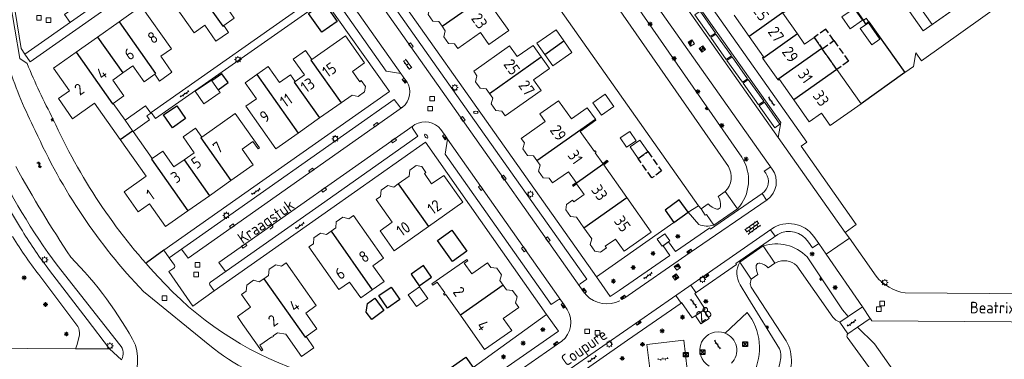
# Model space of a CAD drawing. Extents: x 168769 to 512904, y 516715 to 1559940.
# Tile 263 of 299: x 171397 to 171610, y 519485 to 519558. Entities that reach past the tile are written whole.
import ezdxf

# ---------------------------------------------------------------- set-up
doc = ezdxf.new("R2010")
doc.units = 0
doc.header["$MEASUREMENT"] = 0
doc.linetypes.add('OVERBOUW', pattern=[2, 1.5, -0.5])
doc.layers.get('0').update_dxf_attribs({"linetype": 'CONTINUOUS'})
for name, color, linetype, lineweight in [('B01_HOOFDGEBOUW', 10, 'CONTINUOUS', 0), ('B02_bijgebouw', 12, 'CONTINUOUS', 0), ('B04_KUNSTWERK', 32, 'CONTINUOUS', 0), ('B07_scheidingsmuur', 14, 'CONTINUOUS', 25), ('B16_LUIFEL', 6, 'OVERBOUW', 25), ('Q04_wegmarkering', 7, 'CONTINUOUS', 0), ('Q21_LANTAARNPAAL', 7, 'CONTINUOUS', 18), ('Q23_kolk', 7, 'CONTINUOUS', 18), ('Q24_PUTDEKSEL', 7, 'CONTINUOUS', 0), ('Q26_BOOM', 7, 'CONTINUOUS', 18), ('Q28_rioolput', 7, 'CONTINUOUS', 18), ('Q722_RIOOLPUT_RWA', 5, 'CONTINUOUS', 18), ('Q723_RIOOLPUT_DWA', 32, 'CONTINUOUS', 18), ('Q92_BRANDKRAAN', 7, 'CONTINUOUS', 0), ('Q97_TROTTOIRKOLK', 7, 'CONTINUOUS', 0), ('S02_symb_open_verh', 7, 'CONTINUOUS', 13), ('T05_SCHUTTING', 7, 'CONTINUOUS', 25), ('T09_INSTEEKSLOOT', 72, 'CONTINUOUS', 0), ('T51_CULTUURSCHEIDING', 3, 'CONTINUOUS', 0), ('V00_kant_verharding', 252, 'CONTINUOUS', 0), ('V02_Kant_open_verh', 253, 'CONTINUOUS', 0), ('V03_kant_tegel_verh', 254, 'CONTINUOUS', 13), ('W00_KANT_WATER', 140, 'CONTINUOUS', 0)]:
    doc.layers.add(name, color=color, linetype=linetype, lineweight=lineweight)
for name, color, linetype in [('B14_dakrand_bijgebouw', 30, 'CONTINUOUS'), ('Q34_Speelwerktuig', 32, 'CONTINUOUS'), ('S04_Talud', 7, 'CONTINUOUS'), ('S05_Water', 132, 'CONTINUOUS'), ('T20_TALUD', 34, 'CONTINUOUS'), ('Z02_Huisnummer', 253, 'CONTINUOUS'), ('Z06_STRAATNAAM', 7, 'CONTINUOUS')]:
    doc.layers.add(name, color=color, linetype=linetype)
doc.styles.add('ISOCP', font='isocp.shx', dxfattribs={"height": 1.8})

# ---------------------------------------------------------------- blocks, each defined once
blk = doc.blocks.new('Q92')
at = {"color": 0}
blk.add_ellipse((0, 0), major_axis=(-0.991, 0), ratio=0.499983, start_param=1.570796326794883, end_param=7.853981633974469, dxfattribs=at)
blk = doc.blocks.new('Q28')
at = {"color": 0}
blk.add_lwpolyline([(1, 1), (1, -1), (-1, -1), (-1, 1)], close=True, dxfattribs=at)
blk = doc.blocks.new('Q21')
at = {"color": 0}
for points in [[(-1.5, 0), (-1, 0)], [(-1.06, 1.06), (-0.71, 0.71)], [(0, 1.5), (0, 1)], [(1.06, 1.06), (0.71, 0.71)], [(1.5, 0), (1, 0)], [(-1.06, -1.06), (-0.71, -0.71)], [(0, -1.5), (0, -1)], [(1.06, -1.06), (0.71, -0.71)]]:
    blk.add_lwpolyline(points, dxfattribs=at)
blk.add_circle((0, 0), 1, dxfattribs=at)
blk = doc.blocks.new('Q97')
blk.add_hatch(color=256).paths.add_polyline_path([(-1, 1), (-1, 0), (1, 1)])
blk.add_line((1, 1), (-1, 0))
at = {"color": 0}
for points in [[(-1, 0), (-1, 1), (1, 1), (1, 0), (-1, 0)], [(0, 0.8), (0, 1)]]:
    blk.add_lwpolyline(points, dxfattribs=at)
blk = doc.blocks.new('S05')
at = {"color": 0}
for p, q in [((0.08, 0.3), (0.38, 0.59)), ((0.11, -0.19), (0.41, 0.09)), ((0.38, 0.59), (0.68, 0.71)), ((0.41, 0.09), (0.71, 0.21)), ((0.68, 0.71), (1.01, 0.62)), ((0.71, 0.21), (1.02, 0.12)), ((1.01, 0.62), (1.33, 0.37)), ((1.02, 0.12), (1.36, -0.12)), ((1.33, 0.37), (1.66, 0.13)), ((1.66, 0.13), (1.97, 0.04)), ((1.97, 0.04), (2.28, 0.16)), ((2.28, 0.16), (2.58, 0.44)), ((1.36, -0.12), (1.68, -0.37)), ((1.68, -0.37), (2, -0.46)), ((2, -0.46), (2.31, -0.33)), ((2.31, -0.33), (2.61, -0.05))]:
    blk.add_line(p, q, dxfattribs=at)
blk = doc.blocks.new('S026')
for p, q in [((0, 0), (4.4, 0)), ((0.2, 0.5), (0.2, 0)), ((1.2, 0), (1.2, -0.5)), ((2.2, 0.5), (2.2, 0)), ((3.2, 0), (3.2, -0.5)), ((4.2, 0.5), (4.2, 0))]:
    blk.add_line(p, q)
blk = doc.blocks.new('Q26')
at = {"color": 0}
for p, q in [((-1, 0), (1, 0)), ((-0.7, 0.7), (0.7, -0.7)), ((0.7, 0.7), (-0.7, -0.7)), ((0, 1), (0, -1))]:
    blk.add_line(p, q, dxfattribs=at)
blk = doc.blocks.new('Q23')
at = {"color": 0}
blk.add_lwpolyline([(0.99, -0.5), (-0.99, -0.5), (-0.99, 0.5), (0.99, 0.5), (0.99, -0.5)], dxfattribs=at)
blk = doc.blocks.new('Q24')
at = {"color": 0}
blk.add_lwpolyline([(1, 1), (1, -1), (-1, -1), (-1, 1)], close=True, dxfattribs=at)
blk = doc.blocks.new('S04')
at = {"color": 0}
for p, q in [((0, 0.5), (0.5, 0.5)), ((0, 0.25), (1, 0.25)), ((0, 0), (0.5, 0)), ((0, -0.25), (1, -0.25)), ((0, -0.5), (0.5, -0.5))]:
    blk.add_line(p, q, dxfattribs=at)
blk = doc.blocks.new('Q34')
at = {"color": 0}
for p, q in [((-0.7, 0.7), (0.7, -0.7)), ((0.7, 0.7), (-0.7, -0.7))]:
    blk.add_line(p, q, dxfattribs=at)
blk.add_lwpolyline([(1, 1), (1, -1), (-1, -1), (-1, 1)], close=True, dxfattribs=at)
blk = doc.blocks.new('S022')
at = {"color": 0}
for p, q in [((0.01, 1.15), (0.31, 1.15)), ((0.31, -2.3), (0.31, 2.3)), ((0.31, 2.1), (1.51, 2.1)), ((0.31, 0), (1.51, 0)), ((1.51, -2.3), (1.51, 2.3)), ((1.51, 1.05), (1.81, 1.05)), ((0.01, -1.15), (0.31, -1.15)), ((0.31, -2.1), (1.51, -2.1)), ((1.51, -1.05), (1.81, -1.05))]:
    blk.add_line(p, q, dxfattribs=at)
blk = doc.blocks.new('Q723')
for points in [[(-1, 1), (1, -1)], [(-1, -1), (1, 1)], [(-1, -1), (1, -1), (1, 1), (-1, 1), (-1, -1)], [(0.8, 0.8), (-0.8, 0.8)], [(0.6, 0.6), (-0.6, 0.6)], [(0.4, 0.4), (-0.4, 0.4)], [(0.2, 0.2), (-0.2, 0.2)], [(0.8, -0.8), (-0.8, -0.8)], [(0.6, -0.6), (-0.6, -0.6)], [(0.4, -0.4), (-0.4, -0.4)], [(0.2, -0.2), (-0.2, -0.2)]]:
    blk.add_lwpolyline(points)
blk = doc.blocks.new('Q722')
for points in [[(-1, 1), (1, -1)], [(-1, -1), (1, -1), (1, 1), (-1, 1), (-1, -1)], [(-0.8, 0.8), (-1, 0.8)], [(-0.6, 0.6), (-1, 0.6)], [(-0.4, 0.4), (-1, 0.4)], [(-0.2, 0.2), (-1, 0.2)], [(-1, 0), (0, 0)], [(0.2, -0.2), (-1, -0.2)], [(0.4, -0.4), (-1, -0.4)], [(0.6, -0.6), (-1, -0.6)], [(0.8, -0.8), (-1, -0.8)]]:
    blk.add_lwpolyline(points)
blk = doc.blocks.new('S024')
at = {"color": 0}
for p, q in [((0, 1.2), (6.7, 1.2)), ((0, 0), (6.7, 0)), ((0.2, 1.2), (0.2, 0)), ((1.25, 1.5), (1.25, 1.2)), ((1.25, 0), (1.25, -1.2)), ((2.3, 1.2), (2.3, 0)), ((3.35, 1.5), (3.35, 1.2)), ((3.35, 0), (3.35, -1.2)), ((4.4, 1.2), (4.4, 0)), ((5.45, 1.5), (5.45, 1.2)), ((5.45, 0), (5.45, -1.2)), ((6.5, 1.2), (6.5, 0)), ((0, -1.2), (6.7, -1.2)), ((0.2, -1.2), (0.2, -1.5)), ((2.3, -1.2), (2.3, -1.5)), ((4.4, -1.2), (4.4, -1.5)), ((6.5, -1.2), (6.5, -1.5))]:
    blk.add_line(p, q, dxfattribs=at)

msp = doc.modelspace()

# ---------------------------------------------------------------- linework, layer by layer
at = {"layer": 'B01_HOOFDGEBOUW'}
for points in [[(171501.28, 519565.56), (171499.38, 519568.26), (171495.96, 519565.85), (171494.33, 519568.16), (171485.08, 519561.65), (171485.78, 519560.66), (171485.46, 519559.38), (171486.47, 519557.95), (171487.78, 519557.82), (171488.48, 519556.83)], [(171591.05, 519562.16), (171594.54, 519557.19), (171604.45, 519564.17), (171600.88, 519569.09)], [(171433.13, 519568.02), (171428.33, 519564.63), (171434.83, 519555.38), (171437.15, 519557.03), (171439.56, 519553.59)], [(171441.23, 519556.97), (171443.52, 519558.59), (171441.12, 519562.02), (171443.26, 519563.53)], [(171488.48, 519556.83), (171489.19, 519555.82), (171488.87, 519554.55), (171489.87, 519553.11), (171491.17, 519553), (171491.87, 519552.01), (171496.78, 519555.47), (171498.62, 519552.85), (171502.95, 519555.9), (171497.85, 519563.15)], [(171565.43, 519555.15), (171562.28, 519559.62), (171565.3, 519561.76), (171565.23, 519561.86)], [(171426.29, 519546.44), (171427.32, 519544.95), (171430.02, 519546.85), (171427.6, 519550.3), (171429.9, 519551.91), (171423.4, 519561.16), (171418.58, 519557.76)], [(171418.58, 519557.76), (171413.92, 519554.47)], [(171551.72, 519559.19), (171554.95, 519554.61)], [(171439.56, 519553.59), (171442.26, 519555.49), (171441.23, 519556.97)], [(171413.92, 519554.47), (171409.27, 519551.19)], [(171466.64, 519540.22), (171469.01, 519541.89), (171470.3, 519541.58), (171471.73, 519542.59), (171471.93, 519543.79), (171471.01, 519545.04), (171470.66, 519544.79), (171469.1, 519547.01), (171471.69, 519548.86), (171467.57, 519554.71), (171460.31, 519549.6)], [(171554.95, 519554.61), (171558.08, 519550.17), (171557.82, 519549.98), (171557.91, 519549.85)], [(171570.7, 519552.02), (171569.02, 519554.4), (171569.02, 519554.4), (171566.97, 519552.96), (171565.43, 519555.15)], [(171409.27, 519551.19), (171404.42, 519547.77), (171407.89, 519542.86), (171405.44, 519541.13), (171408.5, 519536.79), (171413.27, 519540.16), (171418.84, 519532.26)], [(171460.31, 519549.6), (171458.93, 519551.55), (171456.27, 519549.68), (171458.7, 519546.26), (171456.7, 519544.84)], [(171509.95, 519550.17), (171508.18, 519552.67), (171504.74, 519550.25), (171503.12, 519552.56), (171495.35, 519547.09), (171496.05, 519546.09), (171495.72, 519544.81), (171496.74, 519543.39), (171498.05, 519543.26)], [(171573.93, 519547.44), (171570.7, 519552.02)], [(171498.74, 519542.28), (171499.46, 519541.25), (171499.12, 519540.01), (171500.12, 519538.57), (171501.44, 519538.44), (171502.14, 519537.44), (171509.92, 519542.91), (171508.3, 519545.22), (171511.74, 519547.64), (171509.95, 519550.17)], [(171557.91, 519549.85), (171561.13, 519545.28)], [(171419.4, 519546.69), (171421.59, 519548.23), (171424, 519544.79), (171426.29, 519546.44)], [(171456.7, 519544.84), (171455.66, 519546.31), (171453.3, 519544.64), (171450.88, 519548.08), (171448.4, 519546.33)], [(171564.62, 519540.88), (171567.98, 519536.11), (171570.65, 519537.99), (171572.52, 519535.33), (171579.17, 519540), (171573.93, 519547.44)], [(171417.33, 519540.1), (171419.64, 519541.72), (171417.22, 519545.16), (171419.4, 519546.69)], [(171448.4, 519546.33), (171445.88, 519544.55), (171448.31, 519541.12), (171446, 519539.49), (171452.51, 519530.26)], [(171561.13, 519545.28), (171561.25, 519545.11), (171561.51, 519545.29), (171564.62, 519540.88)], [(171498.05, 519543.26), (171498.74, 519542.28)], [(171521.67, 519536.65), (171519.91, 519539.15), (171516.48, 519536.73), (171513.7, 519540.67), (171509.68, 519537.84), (171510.83, 519536.21), (171505.6, 519532.53), (171506.3, 519531.53), (171505.98, 519530.27), (171506.98, 519528.84), (171508.29, 519528.71), (171508.98, 519527.72)], [(171419.87, 519536.49), (171417.33, 519540.1)], [(171461.98, 519536.94), (171466.64, 519540.22)], [(171419.87, 519536.49), (171421.52, 519534.14)], [(171442.78, 519523.39), (171447.62, 519526.8), (171445.23, 519530.2), (171447.56, 519531.84), (171448.67, 519530.25), (171448.96, 519530.45), (171443.72, 519537.9), (171436.48, 519532.78)], [(171457.32, 519533.65), (171461.98, 519536.94)], [(171524.33, 519527.64), (171524.24, 519527.77), (171523.27, 519527.08), (171521.63, 519529.4), (171521.81, 519529.53), (171521.63, 519529.79), (171521.45, 519529.67), (171518.36, 519534.05), (171521.8, 519536.47), (171521.67, 519536.65)], [(171421.52, 519534.14), (171421.61, 519534.03)], [(171425.78, 519528.15), (171421.61, 519534.03)], [(171436.48, 519532.78), (171435.09, 519534.74), (171432.42, 519532.85), (171434.84, 519529.42), (171432.65, 519527.88)], [(171418.84, 519532.26), (171424.45, 519524.31), (171419.69, 519520.95), (171422.75, 519516.61), (171425.2, 519518.34), (171428.65, 519513.43), (171433.46, 519516.82)], [(171452.51, 519530.26), (171457.32, 519533.65)], [(171432.65, 519527.88), (171430.46, 519526.34), (171428.07, 519529.77), (171425.78, 519528.15)], [(171508.98, 519527.72), (171509.71, 519526.69), (171509.37, 519525.44), (171510.38, 519524.01), (171511.69, 519523.88), (171512.39, 519522.88), (171515.84, 519525.31), (171517.48, 519522.98), (171516.69, 519522.42), (171516.76, 519522.32)], [(171528.48, 519519.68), (171523.47, 519526.81), (171524.43, 519527.49), (171524.33, 519527.64)], [(171485.52, 519513.4), (171492.98, 519518.67), (171488.85, 519524.51), (171486.23, 519522.67), (171484.66, 519524.9), (171485.01, 519525.15), (171484.11, 519526.43), (171482.92, 519526.63), (171481.48, 519525.62), (171481.37, 519524.33), (171479.01, 519522.65)], [(171438.12, 519520.11), (171442.78, 519523.39)], [(171479.01, 519522.65), (171478.04, 519521.97), (171476.74, 519522.28), (171475.32, 519521.27), (171475.18, 519519.95), (171474.21, 519519.26), (171477.69, 519514.35), (171475.08, 519512.5), (171478.14, 519508.18)], [(171516.76, 519522.32), (171516.89, 519522.13), (171517.62, 519522.64), (171519.23, 519520.35), (171516.98, 519518.77), (171516.73, 519519.12), (171515.45, 519518.22), (171515.26, 519517.03), (171516.27, 519515.61), (171517.57, 519515.48), (171519.21, 519513.16)], [(171433.46, 519516.82), (171438.12, 519520.11)], [(171519.21, 519513.16), (171520.89, 519510.78), (171520.58, 519509.52), (171521.59, 519508.1), (171522.78, 519507.88), (171524.05, 519508.79), (171523.8, 519509.14), (171526.03, 519510.71), (171527.88, 519508.1), (171533.72, 519512.22), (171528.48, 519519.68)], [(171473.39, 519499.71), (171475.93, 519501.51), (171473.51, 519504.94), (171475.83, 519506.57), (171469.3, 519515.8), (171468.3, 519515.1), (171467.02, 519515.42), (171465.59, 519514.42), (171465.48, 519513.11), (171464.46, 519512.39)], [(171478.14, 519508.18), (171485.52, 519513.4)], [(171463.49, 519511.7), (171462.2, 519512.01), (171460.77, 519511.01), (171460.67, 519509.71), (171459.67, 519509.01), (171466.18, 519499.77), (171468.49, 519501.4), (171470.91, 519497.97), (171473.39, 519499.71)], [(171463.49, 519511.7), (171464.46, 519512.39)], [(171536.25, 519509.23), (171536.14, 519509.15), (171535.05, 519510.66), (171536.72, 519511.86)], [(171536.72, 519511.86), (171537.82, 519510.34), (171537.56, 519510.16)], [(171537.56, 519510.16), (171536.25, 519509.23)], [(171459.05, 519489.61), (171461.39, 519491.24), (171458.97, 519494.69), (171461.27, 519496.3), (171454.75, 519505.53), (171453.75, 519504.83), (171452.49, 519505.16), (171451.06, 519504.16), (171450.92, 519502.82)], [(171501.72, 519500.74), (171501.02, 519501.75), (171501.35, 519502.99), (171500.35, 519504.42), (171499.03, 519504.55), (171498.33, 519505.54), (171494.92, 519503.15), (171493.28, 519505.48), (171494.04, 519506.01), (171493.84, 519506.29), (171486.28, 519500.98), (171486.48, 519500.69), (171487.45, 519501.36), (171489.09, 519499.03), (171488.82, 519498.84), (171489, 519498.58), (171489.27, 519498.77)], [(171449.92, 519502.12), (171448.93, 519501.43), (171447.66, 519501.77), (171446.23, 519500.75), (171446.1, 519499.42), (171445.1, 519498.72)], [(171450.92, 519502.82), (171449.92, 519502.12)], [(171492.47, 519494.22), (171497.71, 519486.77), (171503.56, 519490.88), (171501.73, 519493.5), (171505.12, 519495.89), (171504.42, 519496.88), (171504.75, 519498.16), (171503.74, 519499.6), (171502.43, 519499.72), (171501.72, 519500.74)], [(171445.1, 519498.72), (171447.05, 519495.93), (171444.19, 519493.92), (171445.37, 519492.23)], [(171489.27, 519498.77), (171492.47, 519494.22)], [(171445.37, 519492.23), (171449.44, 519486.52), (171449.73, 519486.72), (171449.05, 519487.69), (171451.65, 519489.53), (171451.72, 519489.44), (171451.98, 519489.63), (171451.92, 519489.72), (171452.88, 519490.38), (171454.65, 519490.1), (171458.08, 519485.25), (171460.77, 519487.16), (171459.05, 519489.61)]]:
    msp.add_lwpolyline(points, dxfattribs=at)
at = {"layer": 'B02_bijgebouw'}
for points in [[(171575.05, 519558.82), (171576.85, 519556.28), (171579.51, 519558.13), (171577.71, 519560.67), (171575.05, 519558.82)], [(171509.03, 519553.16), (171513.17, 519556.06), (171514.86, 519553.63)], [(171514.86, 519553.63), (171516.61, 519551.14)], [(171510.73, 519550.72), (171509.03, 519553.16)], [(171512.46, 519548.24), (171516.61, 519551.14)], [(171512.46, 519548.24), (171510.73, 519550.72)], [(171438.69, 519545.01), (171438.58, 519545.17), (171435.05, 519542.74)], [(171440.04, 519543.06), (171438.69, 519545.01)], [(171435.05, 519542.74), (171436.91, 519540.03), (171440.45, 519542.46), (171440.04, 519543.06)], [(171523.8, 519542.11), (171521.14, 519540.23), (171523.02, 519537.57), (171525.68, 519539.45), (171523.8, 519542.11)], [(171421.61, 519534.03), (171425.2, 519536.56), (171424.62, 519537.38), (171425.45, 519537.97), (171424.3, 519539.6), (171419.87, 519536.49)], [(171528.42, 519530.59), (171527.06, 519532.65), (171529.1, 519534.05), (171530.47, 519531.99), (171528.42, 519530.59)], [(171482.97, 519496.07), (171485.43, 519497.81), (171483.63, 519500.34), (171481.17, 519498.6), (171482.97, 519496.07)]]:
    msp.add_lwpolyline(points, dxfattribs=at)
for points in [[(171580.76, 519557.56), (171579, 519556.32), (171581.51, 519552.79), (171583.26, 519554.04)], [(171533.04, 519529.65), (171530.93, 519528.15), (171529.17, 519530.67), (171531.31, 519532.11), (171533.04, 519529.65)]]:
    msp.add_lwpolyline(points, close=True, dxfattribs=at)
at = {"layer": 'B04_KUNSTWERK'}
msp.add_lwpolyline([(171546.29, 519493.52), (171544.51, 519492.32), (171543.33, 519494.08), (171545.12, 519495.28), (171546.29, 519493.52)], dxfattribs=at)
at = {"layer": 'B07_scheidingsmuur'}
for points in [[(171433.13, 519568.02), (171441.02, 519556.81)], [(171488.48, 519556.83), (171497.72, 519563.33)], [(171565.23, 519561.86), (171554.95, 519554.61)], [(171418.58, 519557.76), (171426.46, 519546.57)], [(171441.02, 519556.81), (171441.23, 519556.97)], [(171413.92, 519554.47), (171419.4, 519546.69)], [(171510.73, 519550.72), (171514.86, 519553.63)], [(171565.43, 519555.15), (171557.91, 519549.85)], [(171409.27, 519551.19), (171417.16, 519539.98)], [(171570.7, 519552.02), (171561.13, 519545.28)], [(171460.31, 519549.6), (171460.12, 519549.47)], [(171460.12, 519549.47), (171466.64, 519540.22)], [(171498.74, 519542.28), (171509.95, 519550.17)], [(171573.93, 519547.44), (171564.62, 519540.88)], [(171426.29, 519546.44), (171426.46, 519546.57)], [(171448.4, 519546.33), (171457.32, 519533.65)], [(171456.7, 519544.84), (171456.51, 519544.7)], [(171456.51, 519544.7), (171461.98, 519536.94)], [(171417.16, 519539.98), (171417.33, 519540.1)], [(171508.98, 519527.72), (171521.67, 519536.65)], [(171418.84, 519532.26), (171421.52, 519534.14)], [(171436.48, 519532.78), (171436.27, 519532.64)], [(171436.27, 519532.64), (171442.78, 519523.39)], [(171425.58, 519528.01), (171425.78, 519528.15)], [(171425.58, 519528.01), (171433.46, 519516.82)], [(171432.65, 519527.88), (171438.12, 519520.11)], [(171516.76, 519522.32), (171524.33, 519527.64)], [(171479.01, 519522.65), (171485.52, 519513.4)], [(171519.21, 519513.16), (171528.48, 519519.68)], [(171464.46, 519512.39), (171473.39, 519499.71)], [(171449.92, 519502.12), (171458.84, 519489.46)], [(171501.72, 519500.74), (171492.47, 519494.22)], [(171458.84, 519489.46), (171459.05, 519489.61)]]:
    msp.add_lwpolyline(points, dxfattribs=at)
at = {"layer": 'B14_dakrand_bijgebouw'}
for points in [[(171462.89, 519561.93), (171465.77, 519557.82), (171462.48, 519555.51), (171459.61, 519559.61), (171462.89, 519561.93)], [(171440.04, 519543.06), (171442.23, 519544.61), (171440.8, 519546.5), (171438.69, 519545.01)], [(171432.99, 519536.81), (171430.15, 519534.83), (171428.23, 519537.59), (171431.07, 519539.57), (171432.99, 519536.81)], [(171539.84, 519519.18), (171536.75, 519516.96), (171538.67, 519514.32), (171541.74, 519516.55), (171539.84, 519519.18)], [(171490.59, 519512.61), (171493.82, 519508.08), (171490.73, 519505.88), (171487.5, 519510.41), (171490.59, 519512.61)], [(171483.54, 519500.56), (171486.23, 519502.42), (171484.45, 519504.97), (171481.77, 519503.11), (171483.54, 519500.56)], [(171479.34, 519497.62), (171476.68, 519495.76), (171474.79, 519498.46), (171477.45, 519500.32), (171479.34, 519497.62)], [(171473.97, 519497.92), (171475.92, 519495.2), (171473.26, 519493.25), (171472.1, 519494.87), (171472.34, 519496.72), (171473.97, 519497.92)], [(171495.19, 519482.9), (171491.75, 519480.51), (171490.21, 519482.75), (171493.64, 519485.13), (171495.19, 519482.9)]]:
    msp.add_lwpolyline(points, dxfattribs=at)
at = {"layer": 'B16_LUIFEL'}
for points in [[(171570.77, 519551.93), (171573.28, 519553.73), (171571.55, 519556.15), (171569.02, 519554.4), (171570.76, 519551.93)], [(171573.93, 519547.44), (171570.76, 519551.93), (171573.28, 519553.73), (171576.48, 519549.26), (171573.93, 519547.44)], [(171533.91, 519523.96), (171530.93, 519528.15), (171533.04, 519529.65), (171536.01, 519525.46), (171533.91, 519523.96)]]:
    msp.add_lwpolyline(points, close=True, dxfattribs=at)
at = {"layer": 'Q04_wegmarkering'}
for points in [[(171428.43, 519631.62), (171426.72, 519630.41), (171490.25, 519540.27)], [(171407.99, 519557.63), (171406.75, 519559.39), (171445.68, 519586.71)], [(171479.58, 519546.58), (171453.04, 519584.29)], [(171432.1, 519508.55), (171433.51, 519506.55), (171479.9, 519539.25)], [(171490.25, 519540.27), (171518.34, 519500.42)], [(171441.62, 519503.66), (171440.21, 519505.66), (171482.22, 519535.25)], [(171514.22, 519497.48), (171489.69, 519532.35)]]:
    msp.add_lwpolyline(points, dxfattribs=at)
at = {"layer": 'T05_SCHUTTING'}
for p, q in [((171580.22, 519557.28), (171579.68, 519558.13)), ((171580.87, 519557.74), (171580.22, 519557.28))]:
    msp.add_line(p, q, dxfattribs=at)
msp.add_lwpolyline([(171580.87, 519557.74), (171588.67, 519546.8), (171579.2, 519540.01)], dxfattribs=at)
at = {"layer": 'T09_INSTEEKSLOOT'}
for points in [[(171552.42, 519517.28, 0.344292), (171553.34, 519528.42), (171516.02, 519582.33), (171473.59, 519642.63), (171470.71, 519640.67)], [(171404.35, 519536.61, -0.021475), (171398.66, 519548.74)], [(171490.19, 519479.61), (171457.46, 519482.21, -0.125912), (171427.04, 519502.54, -0.082245), (171404.35, 519536.61)], [(171405.15, 519505.04, -0.049288), (171391.12, 519528.58)], [(171541.74, 519516.55), (171544.05, 519513.9, 0.19779), (171547.3, 519513.75)], [(171576.42, 519493.96), (171575.15, 519495.39), (171567.49, 519506.88, 0.279102), (171558, 519509.24)], [(171552.91, 519505.7, 0.285301), (171553.02, 519500.82), (171554.68, 519498.08)], [(171514.7, 519478.84), (171555.05, 519477.99, 0.363451), (171561.59, 519483.8, 0.162062), (171561.54, 519486.95), (171554.68, 519498.08)], [(171419.14, 519484.56, 0.315532), (171418.77, 519487.78)]]:
    msp.add_lwpolyline(points, format="xyb", dxfattribs=at)
for points in [[(171398.66, 519548.74), (171397.09, 519549.86), (171394.96, 519562.61), (171391.77, 519580.16)], [(171418.77, 519487.78), (171405.15, 519505.04)], [(171582.08, 519488.03), (171578.38, 519491.63)], [(171582.08, 519488.03), (171592.61, 519473.05), (171594.77, 519470.76)]]:
    msp.add_lwpolyline(points, dxfattribs=at)
at = {"layer": 'T20_TALUD'}
msp.add_lwpolyline([(171428.26, 519508.3), (171424.52, 519505.57)], dxfattribs=at)
at = {"layer": 'T51_CULTUURSCHEIDING'}
for points in [[(171541.74, 519516.55), (171544.02, 519517.94)], [(171538.67, 519514.32), (171521.92, 519502.52)], [(171511.11, 519494.4), (171495.19, 519482.9)]]:
    msp.add_lwpolyline(points, dxfattribs=at)
at = {"layer": 'V00_kant_verharding'}
for p, q in [((171534.34, 519570.94), (171561.24, 519532.73)), ((171561.79, 519535.94), (171538.94, 519568.33)), ((171567.42, 519531.73), (171566.18, 519530.87)), ((171579.52, 519496.03), (171571.63, 519507.42)), ((171514.57, 519479.03), (171528.62, 519488.82))]:
    msp.add_line(p, q, dxfattribs=at)
for points in [[(171517.86, 519504.75), (171493.45, 519539.37), (171459.67, 519587.33), (171426.15, 519634.85), (171427.8, 519636.07), (171461.2, 519588.6), (171495.15, 519540.42), (171521.92, 519502.52)], [(171583.23, 519599.62), (171568.88, 519589.5), (171568.88, 519589.5), (171592.6, 519555.79), (171605.4, 519564.84), (171606.95, 519565.93)], [(171398.21, 519550.74), (171397.36, 519551.96), (171395.64, 519562.76), (171402.63, 519567.68), (171403.69, 519566.16), (171417.45, 519575.85), (171418.75, 519573.96), (171421.95, 519576.18), (171420.65, 519578.08), (171420.89, 519578.27), (171425.39, 519581.43), (171437.92, 519590.26), (171441.07, 519589.64), (171442.13, 519590.39)], [(171445.54, 519586.17), (171446.55, 519584.77), (171422.31, 519567.72), (171398.21, 519550.74), (171399.36, 519549.09), (171423.91, 519566.41), (171448.28, 519583.55), (171462.1, 519563.88), (171425.52, 519538.13), (171426.44, 519536.82), (171463.07, 519562.56), (171477.08, 519542.68), (171449.72, 519523.39), (171428.26, 519508.3), (171429.42, 519506.66), (171430.57, 519505.04)], [(171480.83, 519544.83), (171480.57, 519545.17), (171479.58, 519546.58), (171476.41, 519547.07), (171452.36, 519581.21), (171453.04, 519584.29), (171452.74, 519584.74), (171451.96, 519585.82)], [(171429.42, 519506.66), (171451.08, 519521.91), (171478.14, 519540.98), (171479.33, 519539.35)], [(171482.11, 519534.7), (171483.26, 519533), (171463.11, 519518.79), (171438.34, 519501.34)], [(171482.62, 519535.5), (171482.22, 519535.25)], [(171512.1, 519496.5), (171489.14, 519529.12), (171489.69, 519532.35), (171489.28, 519532.93), (171488.24, 519534.44)], [(171430.44, 519504.44), (171429.36, 519503.68), (171434.57, 519496.2), (171439.19, 519499.46), (171464.44, 519517.26), (171484.88, 519531.7), (171511.11, 519494.4)], [(171544.56, 519517.27), (171545.45, 519515.91), (171545.7, 519516.04), (171547.3, 519513.75), (171552.42, 519517.28), (171549.77, 519521)], [(171582.43, 519502.66), (171576.64, 519510.91)], [(171558, 519509.24), (171552.91, 519505.7)], [(171560.54, 519505.46), (171558, 519509.24)], [(171519.79, 519502.01), (171517.86, 519504.75)], [(171552.91, 519505.7), (171555.4, 519502.04)], [(171409.66, 519491.76), (171401.63, 519502.48)], [(171416.48, 519486.91), (171411.67, 519493.29), (171403.56, 519503.91)], [(171545.46, 519502.9), (171506.52, 519475.88)], [(171521.92, 519502.52), (171524.88, 519498.28), (171526.79, 519499.58)], [(171438.24, 519500.76), (171439.19, 519499.46)], [(171519.79, 519502.01), (171518.4, 519501)], [(171696.77, 519498.24), (171652.58, 519498.53), (171588.69, 519499.04)], [(171513.65, 519497.58), (171512.1, 519496.5)], [(171576.42, 519493.96), (171579.52, 519496.03)], [(171581.13, 519493.51), (171579.52, 519496.03)], [(171511.11, 519494.4), (171513.66, 519490.73), (171496.69, 519478.9)], [(171543.32, 519494.08), (171543.33, 519494.08)], [(171545.1, 519495.3), (171545.12, 519495.28)], [(171549.78, 519490.33), (171554.53, 519494.81)], [(171574.56, 519492.72), (171576.42, 519493.96)], [(171578.38, 519491.63), (171576.29, 519490.2)], [(171581.13, 519493.51), (171578.38, 519491.63)], [(171692.16, 519492.17), (171581.52, 519492.99), (171581.2, 519493.4), (171581.13, 519493.51)], [(171409.14, 519486.94), (171409.48, 519487.85), (171410.04, 519489.93)], [(171549.7, 519490.36), (171549.78, 519490.33)], [(171378.01, 519487.17), (171409.14, 519486.94)], [(171496.16, 519475.89), (171514.41, 519488.57)], [(171533.57, 519481.54), (171541.56, 519482.44), (171540.81, 519488.8), (171532.82, 519487.9), (171533.57, 519481.54)], [(171409.14, 519486.94), (171416.48, 519486.91)], [(171419.14, 519484.56), (171416.48, 519486.91)]]:
    msp.add_lwpolyline(points, dxfattribs=at)
for points in [[(171479.9, 519539.25, 0.386069), (171480.83, 519544.83)], [(171479.33, 519539.35, 0.371082), (171479.9, 519539.25)], [(171482.22, 519535.25, 0.373731), (171482.11, 519534.7)], [(171488.24, 519534.44, 0.379873), (171482.62, 519535.5)], [(171397.65, 519512.46, -0.014694), (171394.3, 519518.2)], [(171401.63, 519502.48, -0.030761), (171395.52, 519511.27)], [(171403.56, 519503.91, -0.027741), (171397.65, 519512.46)], [(171430.57, 519505.04, -0.425554), (171430.44, 519504.44)], [(171588.69, 519499.04, -0.182015), (171582.43, 519502.66)], [(171438.34, 519501.34, 0.351804), (171438.24, 519500.76)], [(171518.4, 519501, 0.424241), (171518.34, 519500.42), (171519.06, 519499.4), (171519.65, 519498.61, 0.324063), (171526.99, 519497.3)], [(171514.41, 519488.57, 0.370247), (171515.6, 519495.43), (171514.94, 519496.43), (171514.22, 519497.48, 0.355479), (171513.65, 519497.58)], [(171554.53, 519494.81, -0.295539), (171555.81, 519481.48)], [(171410.04, 519489.93, 0.13792), (171409.66, 519491.76)], [(171546.32, 519483.18, -0.928791), (171549.7, 519490.36)], [(171549.78, 519490.33, -0.540682), (171551.11, 519483.8)]]:
    msp.add_lwpolyline(points, format="xyb", dxfattribs=at)
at = {"layer": 'V02_Kant_open_verh'}
for points in [[(171507.04, 519619.02, -0.404517), (171499.33, 519620.44), (171486.08, 519639.23, -0.419799), (171487.25, 519646.29), (171517.72, 519667.77), (171514.83, 519671.84), (171476.19, 519644.57), (171559.96, 519525.88, -0.403842), (171558.89, 519519.23), (171542.16, 519507.8), (171527.81, 519497.85)], [(171545.46, 519502.9), (171545.46, 519502.9), (171559.86, 519512.91, -0.408277), (171568.97, 519511.28), (171570.01, 519509.77)]]:
    msp.add_lwpolyline(points, format="xyb", dxfattribs=at)
for points in [[(171575.73, 519512.15), (171561.24, 519532.73), (171561.79, 519535.94)], [(171558.72, 519519.12), (171557.77, 519520.55)], [(171559.6, 519512.73), (171560.6, 519511.33)], [(171575.73, 519512.15), (171576.64, 519510.91), (171571.63, 519507.42), (171570.01, 519509.77)], [(171542.32, 519500.72), (171543.45, 519499.12)], [(171543.47, 519499.13), (171543.18, 519498.92), (171545.46, 519495.52), (171542.62, 519493.62), (171540.35, 519496.95), (171540.21, 519496.85), (171539.12, 519498.48)]]:
    msp.add_lwpolyline(points, dxfattribs=at)
at = {"layer": 'V03_kant_tegel_verh'}
for p, q in [((171540.73, 519569.6), (171567.42, 519531.73)), ((171566.18, 519530.87), (171578.15, 519513.87)), ((171578.15, 519513.87), (171575.73, 519512.15))]:
    msp.add_line(p, q, dxfattribs=at)
for points in [[(171540.73, 519569.6), (171561.42, 519584.07), (171579.68, 519558.13), (171580.26, 519558.51), (171580.29, 519558.55), (171587.61, 519548.26), (171588.67, 519546.8), (171590.51, 519548.11), (171591.03, 519551.08), (171592.23, 519549.33), (171609.82, 519561.85)], [(171544.32, 519560.08), (171543.2, 519559.3), (171546.54, 519554.56), (171547.66, 519555.35), (171544.32, 519560.08)], [(171547.78, 519555.13), (171546.66, 519554.35), (171550, 519549.62), (171551.12, 519550.4), (171547.78, 519555.13)], [(171551.28, 519550.2), (171550.16, 519549.41), (171553.5, 519544.68), (171554.62, 519545.46), (171551.28, 519550.2)], [(171554.77, 519545.29), (171553.65, 519544.5), (171556.99, 519539.77), (171558.11, 519540.55), (171554.77, 519545.29)], [(171558.27, 519540.34), (171557.15, 519539.56), (171560.49, 519534.82), (171561.62, 519535.61), (171558.27, 519540.34)], [(171540.21, 519496.85), (171528.62, 519488.82)]]:
    msp.add_lwpolyline(points, dxfattribs=at)
for points in [[(171526.79, 519499.58), (171537.79, 519507.15), (171536.32, 519509.27), (171537.51, 519510.12), (171539.02, 519508.03), (171546.45, 519513.15), (171546.62, 519512.89), (171557.8, 519520.57, 0.412651), (171558.54, 519524.97), (171558.24, 519525.44), (171559.62, 519526.36)], [(171570.01, 519509.77), (171568.65, 519508.8), (171567.78, 519510.05, 0.401937), (171561.15, 519511.71), (171552.07, 519505.43), (171552.24, 519505.21), (171543.47, 519499.13)]]:
    msp.add_lwpolyline(points, format="xyb", dxfattribs=at)
at = {"layer": 'W00_KANT_WATER'}
for points in [[(171448.2, 519653.99), (171544.02, 519517.94)], [(171550.49, 519526.41), (171512.83, 519580.69), (171470.71, 519640.67)], [(171544.02, 519517.94), (171544.56, 519517.27)], [(171555.4, 519502.04), (171555.21, 519501.04), (171555.4, 519500.29), (171562.97, 519488.66)], [(171438.24, 519487.68), (171423.85, 519499.37)], [(171576.29, 519490.2), (171574.56, 519492.72)]]:
    msp.add_lwpolyline(points, dxfattribs=at)
for points in [[(171400.44, 519534.24, -0.037184), (171394.76, 519547.84)], [(171423.85, 519499.37, -0.08599), (171400.44, 519534.24)], [(171408.14, 519506.77, -0.02007), (171396.21, 519526.44)], [(171549.77, 519521, 0.34017), (171550.49, 519526.41)], [(171549.77, 519521), (171548.27, 519519.96, -0.150064), (171548.77, 519517.75, -0.429338), (171547.95, 519517.2, -0.149128), (171546.07, 519518.36), (171544.56, 519517.27)], [(171422.17, 519487.71, 0.074597), (171408.14, 519506.77)], [(171560.54, 519505.46), (171559.09, 519504.49, 0.138981), (171557.3, 519505.52, 0.429698), (171556.49, 519504.97, 0.131485), (171556.87, 519503.02), (171555.4, 519502.04)], [(171574.56, 519492.72, -0.138837), (171573.09, 519493.77), (171565.27, 519504.92, 0.311683), (171560.79, 519505.63), (171560.54, 519505.46)], [(171591.54, 519468.31), (171576.18, 519489.44, -0.26389), (171576.29, 519490.2)], [(171421.02, 519478.19, 0.182744), (171422.17, 519487.71)], [(171491.21, 519475.34), (171455.9, 519478.89, -0.118142), (171438.24, 519487.68)], [(171509.36, 519475.07), (171529.87, 519474.84), (171532.78, 519475.93), (171554.42, 519475.62, 0.196791), (171562.34, 519479.35, 0.308299), (171562.97, 519488.66)]]:
    msp.add_lwpolyline(points, format="xyb", dxfattribs=at)

# ---------------------------------------------------------------- block references
at = {"layer": 'Q21_LANTAARNPAAL', "xscale": 0.5, "yscale": 0.5}
for p in [(171444.32, 519549.62), (171491.26, 519543.53), (171465.39, 519532.45), (171507.62, 519520.44), (171441.81, 519515.84), (171402.47, 519506.21), (171544.85, 519501.96), (171584.3, 519501.3), (171416.6, 519487.57), (171524.68, 519487.95)]:
    msp.add_blockref('Q21', p, dxfattribs=at)
at = {"layer": 'Q23_kolk'}
for p, xscale, yscale, rotation in [((171481.75, 519552.69), 0.5, 0.5, 126.5834211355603), ((171492.97, 519536.7), 0.4999999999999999, 0.4999999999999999, 125.2313573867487), ((171474.2, 519535.5), 0.4999999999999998, 0.4999999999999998, 214.8981235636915), ((171478.05, 519532.08), 0.4999999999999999, 0.4999999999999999, 214.8981235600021), ((171460.17, 519525.6), 0.4999999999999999, 0.4999999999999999, 214.8981235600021), ((171501.88, 519524.02), 0.4999999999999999, 0.4999999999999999, 125.2313573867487), ((171462.96, 519521.39), 0.4999999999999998, 0.4999999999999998, 214.8981235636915), ((171496.84, 519521.77), 0.4999999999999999, 0.4999999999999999, 125.1845393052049), ((171443.03, 519513.53), 0.4999999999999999, 0.4999999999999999, 214.8981235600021), ((171511.38, 519510.63), 0.5, 0.5, 125.2644302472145), ((171445.66, 519509.22), 0.5000000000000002, 0.5000000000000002, 214.8183544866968), ((171506.2, 519508.49), 0.4999999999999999, 0.4999999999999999, 125.2313573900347)]:
    msp.add_blockref('Q23', p, dxfattribs=dict(at, xscale=xscale, yscale=yscale, rotation=rotation))
at = {"layer": 'Q24_PUTDEKSEL', "xscale": 0.5, "yscale": 0.5}
msp.add_blockref('Q24', (171428.4, 519497.93), dxfattribs=at)
at = {"layer": 'Q26_BOOM', "xscale": 0.5, "yscale": 0.5}
for p in [(171533.53, 519557.3), (171538.74, 519549.81), (171543.87, 519542.65), (171549.02, 519535.32), (171554.28, 519528.02), (171539.52, 519511.3), (171534.15, 519507.61), (171568.61, 519507.48), (171529.88, 519504.53), (171398.02, 519502.34), (171525.57, 519501.58), (171573.55, 519500.23), (171402.64, 519496.52), (171545.57, 519497.22), (171540.51, 519493.77), (171510.29, 519491.09), (171407.17, 519490.14), (171536.13, 519490.8), (171506.04, 519488.17), (171531.88, 519487.9), (171501.79, 519485.22), (171527.5, 519484.87)]:
    msp.add_blockref('Q26', p, dxfattribs=at)
at = {"layer": 'Q28_rioolput', "xscale": 0.5, "yscale": 0.5}
for p in [(171401.25, 519558.65), (171403.29, 519558.15), (171486.35, 519541.13), (171485.9, 519538.96), (171435.58, 519505.11), (171435.25, 519503.04), (171583.05, 519495.51), (171583.74, 519496.75), (171519.89, 519490.72), (171522.11, 519490.42)]:
    msp.add_blockref('Q28', p, dxfattribs=at)
at = {"layer": 'Q34_Speelwerktuig', "xscale": 0.5, "yscale": 0.5}
for p in [(171554.09, 519487.92), (171541.27, 519485.67), (171544.86, 519486.19)]:
    msp.add_blockref('Q34', p, dxfattribs=at)
at = {"layer": 'Q722_RIOOLPUT_RWA', "xscale": 0.5, "yscale": 0.5, "zscale": 0.5}
for p, rotation in [((171542.41, 519553.2), 301.7001194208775), ((171539.43, 519504.67), 214.340403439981)]:
    msp.add_blockref('Q722', p, dxfattribs=dict(at, rotation=rotation))
at = {"layer": 'Q723_RIOOLPUT_DWA', "xscale": 0.5, "yscale": 0.5, "zscale": 0.5}
for p, rotation in [((171544.81, 519551.88), 305.169532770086), ((171539.06, 519502.49), 215.8955328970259)]:
    msp.add_blockref('Q723', p, dxfattribs=dict(at, rotation=rotation))
at = {"layer": 'Q92_BRANDKRAAN', "xscale": 0.5, "yscale": 0.5}
msp.add_blockref('Q92', (171495.78, 519538.17), dxfattribs=at)
at = {"layer": 'Q92_BRANDKRAAN', "xscale": 0.5, "yscale": 0.5, "rotation": 125.1472355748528}
msp.add_blockref('Q92', (171485.05, 519533.01), dxfattribs=at)
at = {"layer": 'Q97_TROTTOIRKOLK'}
for p, xscale, yscale, rotation in [((171480.57, 519545.17), 0.4999999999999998, 0.4999999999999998, 126.7896996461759), ((171489.28, 519532.93), 0.5, 0.5, 125.5976314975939), ((171542.19, 519507.81), 0.5, 0.5, 34.68153437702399), ((171545.55, 519502.92), 0.5, 0.5, 217.300684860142), ((171519.06, 519499.4), 0.5, 0.5, 305.5176548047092), ((171527.83, 519497.86), 0.5, 0.5, 33.80955802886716), ((171514.94, 519496.43), 0.5, 0.5, 123.7498003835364), ((171530.87, 519492.75), 0.5, 0.5, 214.6815343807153), ((171513.3, 519487.83), 0.5, 0.5, 34.86140157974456)]:
    msp.add_blockref('Q97', p, dxfattribs=dict(at, xscale=xscale, yscale=yscale, rotation=rotation))
at = {"layer": 'S02_symb_open_verh'}
for name, p, xscale, yscale, rotation in [('S022', (171480.65, 519548.28), 0.5, 0.5, 35.2205857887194), ('S026', (171431.88, 519541.5), 0.5, 0.5, 34.64361408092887), ('S026', (171559.13, 519541.43), 0.5, 0.5, 305.2475750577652), ('S026', (171447.34, 519520.36), 0.5, 0.5, 34.64361408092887), ('S026', (171456.81, 519512.95), 0.5, 0.5, 34.64361408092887), ('S024', (171554.36, 519512.23), 0.5, 0.5, 35.5779302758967), ('S026', (171532.19, 519502.11), 0.5, 0.5, 34.64361408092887), ('S026', (171543.61, 519495.87), 0.4999999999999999, 0.4999999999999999, 125.132798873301), ('S026', (171576.25, 519491.87), 0.4999999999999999, 0.4999999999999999, 35.13279887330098), ('S026', (171547.43, 519488.74), 0.5, 0.5, 305.0180997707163), ('S026', (171520.08, 519484.07), 0.4999999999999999, 0.4999999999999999, 34.70723360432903), ('S026', (171535.22, 519484.6), 0.4999999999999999, 0.4999999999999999, 5.382951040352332)]:
    msp.add_blockref(name, p, dxfattribs=dict(at, xscale=xscale, yscale=yscale, rotation=rotation))
at = {"layer": 'S04_Talud'}
for p, xscale, yscale, zscale, rotation in [((171545.95, 519539.09), 0.5, 0.5, 3.497893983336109, 214.6949324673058), ((171404.35, 519536.62), 0.4999999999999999, 0.4999999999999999, 4.5733017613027, 206.598411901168), ((171570.65, 519502.15), 0.5, 0.5, 2.814759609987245, 213.68661423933), ((171558.71, 519491.55), 0.5, 0.5, 1.999666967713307, 31.63133755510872)]:
    msp.add_blockref('S04', p, dxfattribs=dict(at, xscale=xscale, yscale=yscale, zscale=zscale, rotation=rotation))
at = {"layer": 'S05_Water', "xscale": 0.5, "yscale": 0.5, "rotation": 304.2144387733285}
msp.add_blockref('S05', (171400.86, 519527.34), dxfattribs=at)

# ---------------------------------------------------------------- texts
at = {"layer": 'Z02_Huisnummer', "style": 'ISOCP'}
for s, rotation, p in [('23', 305.176, (171494.66, 519558.52)), ('25', 305.2062, (171555.58, 519560.3)), ('8', 35.1554, (171425.88, 519552.86)), ('27', 305.2062, (171558.88, 519555.61)), ('6', 35.1554, (171420.84, 519549.3)), ('29', 305.2062, (171561.92, 519551.27)), ('15', 35.1507, (171463.68, 519545.55)), ('25', 305.176, (171501.66, 519548.57)), ('4', 35.1554, (171414.87, 519545.1)), ('31', 305.2062, (171565.34, 519546.39)), ('13', 35.1507, (171459.03, 519542.27)), ('27', 305.176, (171504.89, 519543.99)), ('2', 35.1554, (171410.06, 519541.71)), ('11', 35.1507, (171454.53, 519539.09)), ('33', 305.2062, (171568.59, 519541.78)), ('9', 35.1507, (171450.15, 519535.77)), ('29', 305.176, (171511.7, 519534.3)), ('7', 35.1507, (171440.02, 519529.08)), ('31', 305.176, (171515.54, 519528.85)), ('5', 35.1507, (171435.35, 519525.78)), ('3', 35.1507, (171430.93, 519522.67)), ('1', 35.1507, (171425.6, 519518.96)), ('33', 305.1793, (171520.65, 519521.35)), ('12', 35.2173, (171486.45, 519515.86)), ('10', 35.2173, (171479.74, 519511.14)), ('35', 305.176, (171525.57, 519514.61)), ('8', 35.2173, (171471.61, 519505.41)), ('6', 35.2173, (171466.45, 519501.78)), ('2', 305.122, (171490.68, 519499.24)), ('4', 35.2173, (171456.56, 519494.82)), ('28', 33.957, (171544.54, 519492.51)), ('2', 35.2173, (171451.98, 519491.59)), ('4', 305.122, (171495.82, 519491.94))]:
    msp.add_text(s, height=2.5, rotation=rotation, dxfattribs=at).set_placement(p)
at = {"layer": 'Z06_STRAATNAAM', "style": 'ISOCP'}
for s, rotation, p in [('Kraagstuk', 34.9269, (171445.36, 519509.52)), ('Beatrixstraat', 359.5346, (171602.73, 519494.63)), ('Coupure', 34.9253, (171515.4, 519483.07))]:
    msp.add_text(s, height=2.5, rotation=rotation, dxfattribs=at).set_placement(p)

doc.saveas('drawing.dxf')
